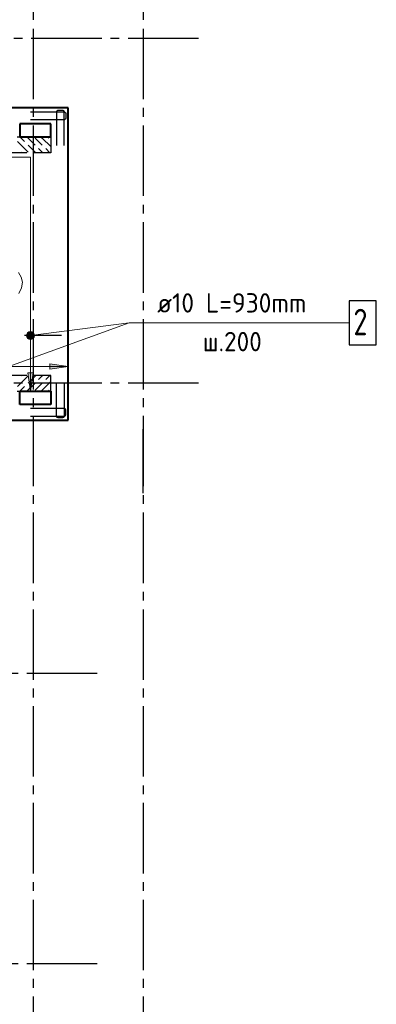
# Model space of a CAD drawing. Header units: millimetres. Extents: x 40580 to 1930067, y -240640 to 81020.
# Tile 650 of 656: x 1711945 to 1715997, y -214578 to -203387. Entities that reach past the tile are written whole.
import ezdxf

# ---------------------------------------------------------------- set-up
doc = ezdxf.new("R2010")
doc.units = ezdxf.units.MM
for name, pattern in [('______2', [270, 200, -70]), ('______5', [1100, 800, -100, 100, -100]), ('CENTER', [2, 1.25, -0.25, 0.25, -0.25])]:
    doc.linetypes.add(name, pattern=pattern)
for name, color, linetype, lineweight in [('Standard', 7, 'Continuous', 25), ('ОСИ', 7, 'CENTER', 15), ('Основная', 7, 'Continuous', 40), ('Позиционная метка линия выноска', 7, 'Continuous', 13), ('Позиционная метка номер позиции', 7, 'Continuous', 13)]:
    doc.layers.add(name, color=color, linetype=linetype, lineweight=lineweight)
doc.layers.add('ЖБ Стена верхний уровень', color=7, linetype='______2', true_color=0x656565)
doc.styles.add('ISOCPEUR', font='isocpeur.ttf')

msp = doc.modelspace()

# ---------------------------------------------------------------- hatches: boundary and pattern name
at = {"linetype": 'Continuous', "lineweight": 13, "transparency": 33554687}
for points in [[(1712029.5, -206977.5), (1712104.5, -206977.5), (1712099.2, -206958.8)], [(1712029.5, -206977.5), (1712099.2, -206958.8), (1712034.7, -206958.8)], [(1712034.7, -206996.3), (1712104.5, -206977.5), (1712029.5, -206977.5)], [(1712034.7, -206958.8), (1712099.2, -206958.8), (1712085.7, -206945.3)], [(1712034.7, -206958.8), (1712085.7, -206945.3), (1712048.2, -206945.3)], [(1712034.7, -206996.3), (1712099.2, -206996.3), (1712104.5, -206977.5)], [(1712048.2, -207009.8), (1712099.2, -206996.3), (1712034.7, -206996.3)], [(1712048.2, -206945.3), (1712085.7, -206945.3), (1712067, -206940)], [(1712048.2, -207009.8), (1712085.7, -207009.8), (1712099.2, -206996.3)], [(1712085.7, -207009.8), (1712048.2, -207009.8), (1712067, -207015)]]:
    msp.add_hatch(color=7, dxfattribs=at).paths.add_polyline_path(points)
at = {"layer": 'Позиционная метка линия выноска', "linetype": 'Continuous', "lineweight": 13, "transparency": 33554687}
for points in [[(1712287, -207359.5), (1712497, -207329.5), (1712287, -207299.5)], [(1712037, -207399.6), (1712067, -207609.6), (1712097, -207399.6)]]:
    msp.add_hatch(color=7, dxfattribs=at).paths.add_polyline_path(points)
at = {"layer": 'Позиционная метка номер позиции', "linetype": 'Continuous', "lineweight": 13, "transparency": 33554687}
for points in [[(1712023.7, -206966.1), (1712055.5, -206934.3), (1712035.2, -206945.7)], [(1712055.5, -206934.3), (1712023.7, -206966.1), (1712023.7, -206989)], [(1712055.5, -206934.3), (1712023.7, -206989), (1712078.4, -206934.3)], [(1712078.4, -206934.3), (1712023.7, -206989), (1712035.2, -207009.4)], [(1712078.4, -206934.3), (1712035.2, -207009.4), (1712098.8, -206945.7)], [(1712098.8, -206945.7), (1712035.2, -207009.4), (1712055.5, -207020.8)], [(1712098.8, -206945.7), (1712055.5, -207020.8), (1712110.3, -206966.1)], [(1712110.3, -206966.1), (1712055.5, -207020.8), (1712078.4, -207020.8)], [(1712110.3, -206966.1), (1712078.4, -207020.8), (1712110.3, -206989)], [(1712110.3, -206989), (1712078.4, -207020.8), (1712098.8, -207009.4)]]:
    msp.add_hatch(color=7, dxfattribs=at).paths.add_polyline_path(points)

# ---------------------------------------------------------------- linework, layer by layer
at = {"color": 7, "linetype": 'Continuous', "lineweight": 25, "transparency": 33554687}
msp.add_line((1712418.2, -206977.5), (1711998.2, -206977.5), dxfattribs=at)
at = {"color": 251, "linetype": 'Continuous', "lineweight": 13, "true_color": 0x494949, "transparency": 33554687}
for p, q in [((1712029.5, -206977.5), (1712029.5, -206977.5)), ((1712104.5, -206977.5), (1712104.5, -206977.5))]:
    msp.add_line(p, q, dxfattribs=at)
at = {"color": 7, "linetype": 'Continuous', "lineweight": -3, "transparency": 33554687}
for points in [[(1712068, -204434.5), (1712448.8, -204434.5), (1712452.4, -204435), (1712456, -204436.2), (1712459.4, -204438.1), (1712462.1, -204440.4), (1712464.4, -204443.1), (1712466.3, -204446.5), (1712467.5, -204450.1), (1712468, -204453.7), (1712468, -204505.4), (1712467.5, -204508.9), (1712466.3, -204512.6), (1712464.4, -204515.9), (1712462.1, -204518.7), (1712459.4, -204521), (1712456, -204522.8), (1712452.4, -204524), (1712448.8, -204524.5), (1712068, -204524.5)], [(1712068, -204434.5), (1712448.8, -204434.5), (1712452.4, -204435), (1712456, -204436.2), (1712459.4, -204438.1), (1712462.1, -204440.4), (1712464.4, -204443.1), (1712466.3, -204446.5), (1712467.5, -204450.1), (1712468, -204453.7), (1712468, -204505.4), (1712467.5, -204508.9), (1712466.3, -204512.6), (1712464.4, -204515.9), (1712462.1, -204518.7), (1712459.4, -204521), (1712456, -204522.8), (1712452.4, -204524), (1712448.8, -204524.5), (1712068, -204524.5)], [(1712452, -204818.5), (1712452, -204437.7), (1712451.5, -204434.1), (1712450.3, -204430.5), (1712448.4, -204427.1), (1712446.1, -204424.4), (1712443.4, -204422.1), (1712440, -204420.2), (1712436.4, -204419), (1712432.9, -204418.5), (1712381.1, -204418.5), (1712377.6, -204419), (1712373.9, -204420.2), (1712370.6, -204422.1), (1712367.8, -204424.4), (1712365.5, -204427.1), (1712363.7, -204430.5), (1712362.5, -204434.1), (1712362, -204437.7), (1712362, -204818.5)], [(1712452, -204818.5), (1712452, -204437.7), (1712451.5, -204434.1), (1712450.3, -204430.5), (1712448.4, -204427.1), (1712446.1, -204424.4), (1712443.4, -204422.1), (1712440, -204420.2), (1712436.4, -204419), (1712432.9, -204418.5), (1712381.1, -204418.5), (1712377.6, -204419), (1712373.9, -204420.2), (1712370.6, -204422.1), (1712367.8, -204424.4), (1712365.5, -204427.1), (1712363.7, -204430.5), (1712362.5, -204434.1), (1712362, -204437.7), (1712362, -204818.5)], [(1712452, -207510.5), (1712452, -207891.4), (1712451.5, -207894.9), (1712450.3, -207898.6), (1712448.4, -207901.9), (1712446.1, -207904.7), (1712443.4, -207907), (1712440, -207908.8), (1712436.4, -207910), (1712432.9, -207910.5), (1712381.1, -207910.5), (1712377.6, -207910), (1712373.9, -207908.8), (1712370.6, -207907), (1712367.8, -207904.7), (1712365.5, -207901.9), (1712363.7, -207898.6), (1712362.5, -207894.9), (1712362, -207891.4), (1712362, -207510.5)], [(1712452, -207510.5), (1712452, -207891.4), (1712451.5, -207894.9), (1712450.3, -207898.6), (1712448.4, -207901.9), (1712446.1, -207904.7), (1712443.4, -207907), (1712440, -207908.8), (1712436.4, -207910), (1712432.9, -207910.5), (1712381.1, -207910.5), (1712377.6, -207910), (1712373.9, -207908.8), (1712370.6, -207907), (1712367.8, -207904.7), (1712365.5, -207901.9), (1712363.7, -207898.6), (1712362.5, -207894.9), (1712362, -207891.4), (1712362, -207510.5)], [(1712068, -207894.5), (1712448.8, -207894.5), (1712452.4, -207894), (1712456, -207892.8), (1712459.4, -207891), (1712462.1, -207888.7), (1712464.4, -207885.9), (1712466.3, -207882.6), (1712467.5, -207878.9), (1712468, -207875.4), (1712468, -207823.7), (1712467.5, -207820.1), (1712466.3, -207816.5), (1712464.4, -207813.1), (1712462.1, -207810.4), (1712459.4, -207808.1), (1712456, -207806.2), (1712452.4, -207805), (1712448.8, -207804.5), (1712068, -207804.5)], [(1712068, -207894.5), (1712448.8, -207894.5), (1712452.4, -207894), (1712456, -207892.8), (1712459.4, -207891), (1712462.1, -207888.7), (1712464.4, -207885.9), (1712466.3, -207882.6), (1712467.5, -207878.9), (1712468, -207875.4), (1712468, -207823.7), (1712467.5, -207820.1), (1712466.3, -207816.5), (1712464.4, -207813.1), (1712462.1, -207810.4), (1712459.4, -207808.1), (1712456, -207806.2), (1712452.4, -207805), (1712448.8, -207804.5), (1712068, -207804.5)]]:
    msp.add_lwpolyline(points, dxfattribs=at)
at = {"color": 7, "linetype": 'Continuous', "lineweight": 25, "transparency": 33554687}
msp.add_lwpolyline([(1715687.2, -207083.2), (1715997.2, -207083.2), (1715997.2, -206583.2), (1715687.2, -206583.2), (1715687.2, -207083.2)], dxfattribs=at)
at = {"color": 251, "linetype": 'Continuous', "lineweight": 13, "true_color": 0x494949, "transparency": 33554687}
msp.add_circle((1712067, -206977.5), 37.5, dxfattribs=at)
at = {"layer": 'Standard', "color": 251, "linetype": 'Continuous', "lineweight": -3, "true_color": 0x656565, "transparency": 33554687}
msp.add_line((1713347, -208768.6), (1713347, -208039.5), dxfattribs=at)
at = {"layer": 'ЖБ Стена верхний уровень', "color": 251, "linetype": '______2', "lineweight": -3, "true_color": 0x656565, "transparency": 33554687}
for p, q in [((1706517, -204719.6), (1712297, -204719.6)), ((1712297, -204719.6), (1712297, -204899.6)), ((1712297, -204899.6), (1707197, -204899.6)), ((1712297, -207429.6), (1707197, -207429.6)), ((1712297, -207609.6), (1712297, -207429.6)), ((1706517, -207609.6), (1712297, -207609.6))]:
    msp.add_line(p, q, dxfattribs=at)
at = {"layer": 'ЖБ Стена верхний уровень', "color": 9, "linetype": 'Continuous', "lineweight": -3, "true_color": 0xc7c7c7, "transparency": 33554687}
for p, q in [((1712040.1, -204892.6), (1711920.1, -204772.6)), ((1711947.1, -204719.6), (1712000.1, -204772.6)), ((1712120.1, -204812.6), (1712027.1, -204719.6)), ((1712200.1, -204812.6), (1712120.1, -204732.6)), ((1712200.1, -204732.6), (1712187.1, -204719.6)), ((1712200.1, -204732.6), (1712297, -204829.5)), ((1712280.1, -204732.6), (1712267.1, -204719.6)), ((1711967.1, -204899.6), (1711960.1, -204892.6)), ((1712127.1, -204899.6), (1712040.1, -204812.6)), ((1712160.1, -204852.6), (1712200.1, -204892.6)), ((1712200.1, -204892.6), (1712207.1, -204899.6)), ((1712287.1, -204899.6), (1712240.1, -204852.6)), ((1712040.1, -207436.5), (1711920.1, -207556.5)), ((1711967.1, -207429.6), (1711960.1, -207436.5)), ((1712127.1, -207429.6), (1712040.1, -207516.5)), ((1712160.1, -207476.5), (1712200.1, -207436.5)), ((1712200.1, -207436.5), (1712207.1, -207429.6)), ((1712287.1, -207429.6), (1712240.1, -207476.5)), ((1711947.1, -207609.6), (1712000.1, -207556.5)), ((1712120.1, -207516.5), (1712027.1, -207609.6)), ((1712200.1, -207516.5), (1712120.1, -207596.5)), ((1712200.1, -207596.5), (1712297, -207499.6)), ((1712200.1, -207596.5), (1712187.1, -207609.6)), ((1712280.1, -207596.5), (1712267.1, -207609.6))]:
    msp.add_line(p, q, dxfattribs=at)
at = {"layer": 'ОСИ', "color": 8, "linetype": '______5', "lineweight": -3, "transparency": 33554687}
for p, q in [((1712097, -199089.6), (1712097, -232529.6)), ((1713347, -199089.6), (1713347, -232529.6)), ((1713977, -203599.6), (1704146.4, -203599.6)), ((1713977, -207519.6), (1704146.4, -207519.6)), ((1712827, -210819.6), (1704146.4, -210819.6)), ((1712827, -214119.6), (1704146.4, -214119.6))]:
    msp.add_line(p, q, dxfattribs=at)
at = {"layer": 'Основная', "transparency": 33554687}
for p, q in [((1712497, -204389.6), (1706187, -204389.6)), ((1712497, -207939.5), (1712497, -204389.6)), ((1711947, -204569.6), (1711947, -204719.6)), ((1712297, -204569.6), (1711947, -204569.6)), ((1712297, -204719.6), (1712297, -204569.6)), ((1711947, -204719.6), (1712297, -204719.6)), ((1711947, -207759.6), (1711947, -207609.6)), ((1711947, -207609.6), (1712297, -207609.6)), ((1712297, -207609.6), (1712297, -207759.6)), ((1712297, -207759.6), (1711947, -207759.6)), ((1706187, -207939.5), (1712497, -207939.5))]:
    msp.add_line(p, q, dxfattribs=at)
at = {"layer": 'Позиционная метка линия выноска', "color": 251, "linetype": 'Continuous', "lineweight": 13, "true_color": 0x494949, "transparency": 33554687}
for p, q in [((1706517, -204951.3), (1712067, -204951.3)), ((1712067, -204951.3), (1712067, -207609.6)), ((1712497, -207329.5), (1712287, -207299.5)), ((1712287, -207299.5), (1712287, -207359.5)), ((1712287, -207359.5), (1712497, -207329.5)), ((1712097, -207399.6), (1712037, -207399.6)), ((1712037, -207399.6), (1712067, -207609.6)), ((1712067, -207609.6), (1712097, -207399.6))]:
    msp.add_line(p, q, dxfattribs=at)
msp.add_lwpolyline([(1706797, -204719.6), (1706797, -206329.5), (1707297, -206329.5), (1707297, -207329.5), (1712497, -207329.5)], dxfattribs=at)
at = {"layer": 'Позиционная метка номер позиции', "color": 7, "linetype": 'Continuous', "lineweight": 13, "transparency": 33554687}
for p, q in [((1713187.2, -206833.2), (1712067, -206977.5)), ((1712035.2, -206945.7), (1712035.2, -206945.7)), ((1712035.2, -207009.4), (1712035.2, -207009.4)), ((1712098.8, -206945.7), (1712098.8, -206945.7)), ((1712098.8, -207009.4), (1712098.8, -207009.4))]:
    msp.add_line(p, q, dxfattribs=at)
at = {"layer": 'Позиционная метка номер позиции', "color": 7, "linetype": '______2', "lineweight": 13, "transparency": 33554687}
msp.add_lwpolyline([(1711936.2, -206497.9), (1711966.9, -206435.1), (1711975.8, -206371), (1711961.5, -206314.6), (1711932.9, -206260.5)], dxfattribs=at)
at = {"layer": 'Позиционная метка номер позиции', "color": 7, "linetype": 'Continuous', "lineweight": 13, "transparency": 33554687}
msp.add_lwpolyline([(1711821.7, -207329.5), (1713187.2, -206833.2), (1715687.2, -206833.2)], dxfattribs=at)
msp.add_circle((1712067, -206977.5), 45, dxfattribs=at)

# ---------------------------------------------------------------- texts
at = {"color": 7, "linetype": 'Continuous', "lineweight": 13, "transparency": 33554687, "attachment_point": 7, "style": 'ISOCPEUR'}
for s, insert, char_height, width in [('\\W0.96;ø10 L=930mm ', (1713507.2, -206715.9), 220, 1997.586), ('\\W0.78;2', (1715737.2, -206973.2), 300, 326.834), ('\\W0.95;ш.200 ', (1714024.2, -207155.9), 220, 962.821)]:
    msp.add_mtext(s, dxfattribs=dict(at, insert=insert, char_height=char_height, width=width))

doc.saveas('drawing.dxf')
